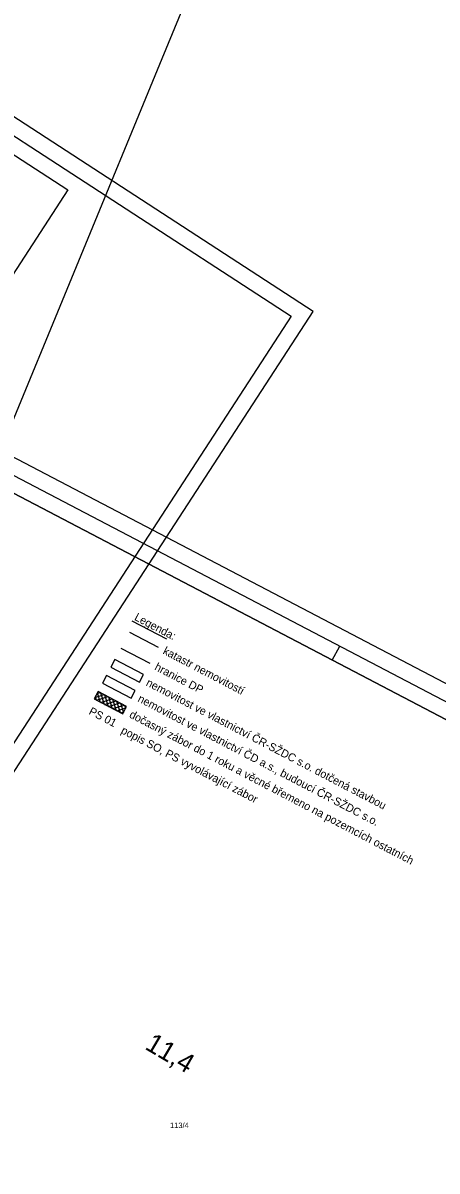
# Model space of a CAD drawing. Extents: x -866656 to -858817, y -1041816 to -1038653.
# Drawn here: x -861222.9 to -861093.5, y -1040003.5 to -1039644.9 of the extents above; entities that cross this region are included whole.
import ezdxf

# ---------------------------------------------------------------- set-up
doc = ezdxf.new("R2010")
doc.units = 0
for name, color, linetype in [('Hranice parcel', 7, 'Continuous'), ('Parcelní čísla', 7, 'Continuous'), ('tisk ramy', 7, 'Continuous'), ('Vrstva 21', 7, 'Continuous'), ('Vrstva 3', 7, 'Continuous'), ('Vrstva 53', 7, 'Continuous'), ('Vrstva 7', 7, 'Continuous')]:
    doc.layers.add(name, color=color, linetype=linetype)

msp = doc.modelspace()

# ---------------------------------------------------------------- linework, layer by layer
at = {"layer": 'Hranice parcel'}
for p, q in [((-861122.06, -1039516.99), (-861180.19, -1039657.84)), ((-861180.19, -1039657.84), (-861238.32, -1039798.7))]:
    msp.add_line(p, q, dxfattribs=at)
at = {"layer": 'tisk ramy'}
msp.add_line((-861126.25, -1039843.93), (-861123.94, -1039839.51), dxfattribs=at)
for points in [[(-862350.36, -1039297.02), (-861294.1, -1039983.97), (-861132.18, -1039735), (-862188.44, -1039048.05)], [(-862186.98, -1039054.97), (-861139.1, -1039736.46), (-861295.57, -1039977.05), (-862343.44, -1039295.55)], [(-861631.44, -1039903.51), (-860515.05, -1040487.66), (-860377.36, -1040224.52), (-861493.75, -1039640.37)], [(-861491.64, -1039647.11), (-860384.11, -1040226.63), (-860517.16, -1040480.91), (-861624.69, -1039901.4)], [(-861617.95, -1039899.29), (-860700.91, -1040379.13), (-860572.48, -1040133.7), (-861489.53, -1039653.85)], [(-861489.53, -1039653.85), (-860572.48, -1040133.7), (-860700.91, -1040379.13), (-861617.95, -1039899.29)]]:
    msp.add_lwpolyline(points, close=True, dxfattribs=at)
at = {"layer": 'Vrstva 21'}
msp.add_lwpolyline([(-861342.79, -1039682.83), (-861309.48, -1039631.61), (-861208.89, -1039697.03), (-861242.2, -1039748.25)], close=True, dxfattribs=at)
at = {"layer": 'Vrstva 3'}
for p, q in [((-861200.42, -1039855.55), (-861197.54, -1039854.64)), ((-861200.33, -1039855.38), (-861200.03, -1039856.34)), ((-861199.87, -1039856.42), (-861196.29, -1039855.3)), ((-861199.87, -1039856.42), (-861196.29, -1039855.3)), ((-861199.76, -1039854.29), (-861198.79, -1039853.99)), ((-861199.67, -1039854.12), (-861198.77, -1039857)), ((-861198.64, -1039854.07), (-861197.52, -1039857.66)), ((-861198.62, -1039857.08), (-861195.03, -1039855.96)), ((-861197.39, -1039854.72), (-861196.27, -1039858.31)), ((-861196.14, -1039855.38), (-861195.01, -1039858.97)), ((-861194.88, -1039856.04), (-861193.76, -1039859.62)), ((-861197.37, -1039857.73), (-861193.78, -1039856.61)), ((-861196.12, -1039858.39), (-861192.53, -1039857.27)), ((-861194.86, -1039859.05), (-861191.28, -1039857.92)), ((-861193.63, -1039856.69), (-861192.51, -1039860.28)), ((-861193.61, -1039859.7), (-861190.73, -1039858.8)), ((-861192.38, -1039857.35), (-861191.48, -1039860.22)), ((-861191.12, -1039858), (-861190.82, -1039858.97)), ((-861192.36, -1039860.36), (-861191.39, -1039860.05))]:
    msp.add_line(p, q, dxfattribs=at)
msp.add_lwpolyline([(-861199.43, -1039853.66), (-861200.66, -1039856.01), (-861191.72, -1039860.69), (-861190.49, -1039858.33)], close=True, dxfattribs=at)
at = {"layer": 'Vrstva 53'}
msp.add_line((-861192.27, -1039840.18), (-861183.3, -1039844.88), dxfattribs=at)
at = {"layer": 'Vrstva 7'}
for p, q in [((-861188.86, -1039831.59), (-861178.01, -1039837.27)), ((-861189.65, -1039835.17), (-861180.68, -1039839.86))]:
    msp.add_line(p, q, dxfattribs=at)
for points in [[(-861195.41, -1039846.06), (-861186.47, -1039850.74), (-861185.24, -1039848.38), (-861194.18, -1039843.7)], [(-861200.66, -1039856.01), (-861191.72, -1039860.69), (-861190.49, -1039858.33), (-861199.43, -1039853.66)]]:
    msp.add_lwpolyline(points, close=True, dxfattribs=at)
msp.add_lwpolyline([(-861198.02, -1039851.08), (-861189.08, -1039855.76), (-861187.85, -1039853.4), (-861196.79, -1039848.72), (-861198.02, -1039851.08)], dxfattribs=at)

# ---------------------------------------------------------------- texts
at = {"layer": 'Parcelní čísla'}
msp.add_text('113/4', height=1.7, dxfattribs=at).set_placement((-861176.96, -1039990.04))
at = {"layer": 'Vrstva 7'}
for s, height, rotation, p in [('Legenda:', 2.5, 332.3792, (-861188.3, -1039831.25)), ('katastr nemovitostí', 2.5, 332.3792, (-861179.38, -1039841.79)), ('hranice DP', 2.5, 332.3792, (-861182, -1039846.81)), ('nemovitost ve vlastnictví ČR-SŽDC s.o. dotčená stavbou', 2.5, 332.3792, (-861184.65, -1039851.69)), ('nemovitost ve vlastnictví ČD a.s., budoucí ČR-SŽDC s.o.', 2.5, 332.3792, (-861187.24, -1039856.69)), ('PS 01', 2.5, 332.3792, (-861202.54, -1039860.65)), ('dočasný zábor do 1 roku a věcné břemeno na pozemcích ostatních', 2.5, 332.3792, (-861189.89, -1039861.66)), ('popis SO, PS vyvolávající zábor', 2.5, 332.3792, (-861192.49, -1039866.6)), ('11,4', 6, 329.4356, (-861185.09, -1039965.19))]:
    msp.add_text(s, height=height, rotation=rotation, dxfattribs=at).set_placement(p)

doc.saveas('drawing.dxf')
